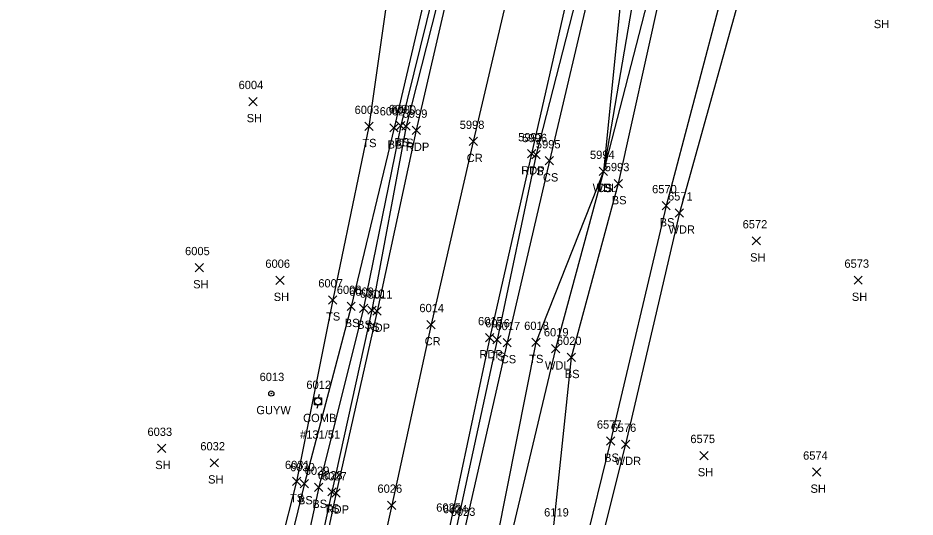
# Model space of a CAD drawing. Extents: x 1678863 to 1683592, y 407783 to 418211.
# Drawn here: x 1679240.4 to 1679456.9, y 409778.2 to 409898.6 of the extents above; entities that cross this region are included whole.
import ezdxf

# ---------------------------------------------------------------- set-up
doc = ezdxf.new("R2010")
doc.units = 0
for name, color, linetype in [('L_A', 7, 'Continuous'), ('L_I', 7, 'Continuous'), ('L_TIC', 7, 'Continuous'), ('LAWA', 7, 'Continuous'), ('LELB', 7, 'Continuous'), ('P_A', 7, 'Continuous'), ('P_I', 7, 'Continuous'), ('P_TIC', 7, 'Continuous'), ('PET', 7, 'Continuous'), ('PRC', 7, 'Continuous'), ('U_A', 7, 'Continuous'), ('U_C', 7, 'Continuous'), ('U_I', 7, 'Continuous'), ('UP', 7, 'Continuous'), ('UPGW', 7, 'Continuous')]:
    doc.layers.add(name, color=color, linetype=linetype)

msp = doc.modelspace()

# ---------------------------------------------------------------- linework, layer by layer
at = {"layer": 'L_TIC'}
for points in [[(1679296.12, 409877.47), (1679298.12, 409879.47)], [(1679298.12, 409877.47), (1679296.12, 409879.47)], [(1679324.11, 409871.46), (1679326.11, 409873.46)], [(1679326.11, 409871.46), (1679324.11, 409873.46)], [(1679330.16, 409871.12), (1679332.16, 409873.12)], [(1679332.16, 409871.12), (1679330.16, 409873.12)], [(1679331.78, 409871.66), (1679333.78, 409873.66)], [(1679333.78, 409871.66), (1679331.78, 409873.66)], [(1679333.07, 409871.52), (1679335.07, 409873.52)], [(1679335.07, 409871.52), (1679333.07, 409873.52)], [(1679364.44, 409864.67), (1679366.44, 409866.67)], [(1679366.44, 409864.67), (1679364.44, 409866.67)], [(1679367.64, 409863.17), (1679369.64, 409865.17)], [(1679369.64, 409863.17), (1679367.64, 409865.17)], [(1679380.69, 409860.61), (1679382.69, 409862.61)], [(1679382.69, 409860.61), (1679380.69, 409862.61)], [(1679380.69, 409860.61), (1679382.69, 409862.61)], [(1679382.69, 409860.61), (1679380.69, 409862.61)], [(1679380.69, 409860.61), (1679382.69, 409862.61)], [(1679382.69, 409860.61), (1679380.69, 409862.61)], [(1679384.25, 409857.66), (1679386.25, 409859.66)], [(1679386.25, 409857.66), (1679384.25, 409859.66)], [(1679395.81, 409852.33), (1679397.81, 409854.33)], [(1679397.81, 409852.33), (1679395.81, 409854.33)], [(1679399, 409850.58), (1679401, 409852.58)], [(1679401, 409850.58), (1679399, 409852.58)], [(1679417.57, 409843.85), (1679419.57, 409845.85)], [(1679419.57, 409843.85), (1679417.57, 409845.85)], [(1679283.21, 409837.38), (1679285.21, 409839.38)], [(1679285.21, 409837.38), (1679283.21, 409839.38)], [(1679302.64, 409834.33), (1679304.64, 409836.33)], [(1679304.64, 409834.33), (1679302.64, 409836.33)], [(1679442.13, 409834.35), (1679444.13, 409836.35)], [(1679444.13, 409834.35), (1679442.13, 409836.35)], [(1679315.36, 409829.6), (1679317.36, 409831.6)], [(1679317.36, 409829.6), (1679315.36, 409831.6)], [(1679319.82, 409828.03), (1679321.82, 409830.03)], [(1679321.82, 409828.03), (1679319.82, 409830.03)], [(1679322.82, 409827.59), (1679324.82, 409829.59)], [(1679324.82, 409827.59), (1679322.82, 409829.59)], [(1679324.83, 409827.11), (1679326.83, 409829.11)], [(1679326.83, 409827.11), (1679324.83, 409829.11)], [(1679355.02, 409819.97), (1679357.02, 409821.97)], [(1679357.02, 409819.97), (1679355.02, 409821.97)], [(1679357.46, 409819.29), (1679359.46, 409821.29)], [(1679359.46, 409819.29), (1679357.46, 409821.29)], [(1679364.38, 409819.35), (1679366.38, 409821.35)], [(1679366.38, 409819.35), (1679364.38, 409821.35)], [(1679369.14, 409817.79), (1679371.14, 409819.79)], [(1679371.14, 409817.79), (1679369.14, 409819.79)], [(1679372.91, 409815.71), (1679374.91, 409817.71)], [(1679374.91, 409815.71), (1679372.91, 409817.71)], [(1679382.41, 409795.51), (1679384.41, 409797.51)], [(1679384.41, 409795.51), (1679382.41, 409797.51)], [(1679386.01, 409794.74), (1679388.01, 409796.74)], [(1679388.01, 409794.74), (1679386.01, 409796.74)], [(1679274.07, 409793.76), (1679276.07, 409795.76)], [(1679276.07, 409793.76), (1679274.07, 409795.76)], [(1679286.81, 409790.27), (1679288.81, 409792.27)], [(1679288.81, 409790.27), (1679286.81, 409792.27)], [(1679404.96, 409792.03), (1679406.96, 409794.03)], [(1679406.96, 409792.03), (1679404.96, 409794.03)], [(1679432.15, 409788.03), (1679434.15, 409790.03)], [(1679434.15, 409788.03), (1679432.15, 409790.03)], [(1679306.66, 409785.77), (1679308.66, 409787.77)], [(1679308.66, 409785.77), (1679306.66, 409787.77)], [(1679308.55, 409785.24), (1679310.55, 409787.24)], [(1679310.55, 409785.24), (1679308.55, 409787.24)], [(1679312.01, 409784.36), (1679314.01, 409786.36)], [(1679314.01, 409784.36), (1679312.01, 409786.36)], [(1679315.18, 409783.27), (1679317.18, 409785.27)], [(1679317.18, 409783.27), (1679315.18, 409785.27)]]:
    msp.add_lwpolyline(points, dxfattribs=at)
at = {"layer": 'LAWA'}
for points in [[(1679495.82, 410287.8), (1679486.74, 410250.38), (1679478.4, 410206.12), (1679466.45, 410152.28), (1679462.07, 410108.74), (1679451.4, 410063.43), (1679442.8, 410015.27), (1679430.51, 409964.86), (1679414.84, 409904.85), (1679400, 409851.58), (1679387.01, 409795.74), (1679373.8, 409743.1), (1679360.31, 409682.61), (1679353.23, 409617.6), (1679355.41, 409575.65), (1679362.78, 409551.01), (1679388.4, 409540.16), (1679414.21, 409538.82), (1679436.17, 409540.57), (1679448.85, 409550.03), (1679465.45, 409577.21), (1679477.98, 409610.21), (1679492.5, 409645.74)], [(1679425.36, 410072.51), (1679414.72, 410025.49), (1679408.93, 409995.89), (1679403.03, 409950.2), (1679392.91, 409905.02), (1679381.69, 409861.61), (1679370.14, 409818.79), (1679359.16, 409772.74), (1679347.29, 409730.84), (1679339.33, 409684.65), (1679328.24, 409638.64), (1679326.56, 409599.31), (1679316.41, 409548.88), (1679329.86, 409531.02)]]:
    msp.add_lwpolyline(points, dxfattribs=at)
at = {"layer": 'LELB'}
for points in [[(1679425.82, 410113.49), (1679428.07, 410107.58), (1679421.5, 410078.98), (1679410.15, 410026.27), (1679405.11, 409995.86), (1679393.66, 409951.09), (1679386.31, 409907.46), (1679381.69, 409861.61), (1679365.38, 409820.35), (1679355.95, 409772.96), (1679347.29, 409730.84), (1679333.64, 409684.38), (1679323.27, 409641.07), (1679310.65, 409601.84), (1679301.81, 409556.51)], [(1679413.96, 410078.14), (1679402.18, 410027.42), (1679395.74, 409997.87), (1679385.86, 409953.84), (1679376.61, 409909.34), (1679365.44, 409865.67), (1679356.02, 409820.97), (1679346.34, 409776.11), (1679336.8, 409733.4), (1679326.74, 409687.72), (1679317.1, 409644.68), (1679307.07, 409600.79), (1679298.38, 409557), (1679299.73, 409541.79), (1679304.26, 409533.54), (1679315.87, 409524.05)], [(1679431.97, 410072.32), (1679419.72, 410024.72), (1679413.36, 409995.34), (1679405.34, 409948.88), (1679395.28, 409904.12), (1679385.25, 409858.66), (1679373.91, 409816.71), (1679369.55, 409775.32), (1679355.68, 409729.19), (1679346.06, 409678.62), (1679339.75, 409657.01), (1679337.19, 409620.61), (1679334.76, 409589.94), (1679332.82, 409562.24), (1679338.86, 409534.12), (1679347.03, 409524.81)], [(1679449.45, 410064.79), (1679437.38, 410016.71), (1679427.62, 409966.38), (1679410.46, 409905.15), (1679396.81, 409853.33), (1679383.41, 409796.51), (1679370.71, 409744.65), (1679356.53, 409683.68), (1679346.98, 409619.75), (1679346.4, 409576.2), (1679347.59, 409553.48), (1679356.51, 409537.87), (1679387.67, 409535.18), (1679413.61, 409534.66), (1679438.28, 409534.38), (1679454.13, 409547.39), (1679468.29, 409576.07)], [(1679360.96, 410029.81), (1679353.13, 410006.59), (1679343.17, 409962.32), (1679331.68, 409918.71), (1679325.11, 409872.46), (1679316.36, 409830.6), (1679307.66, 409786.77), (1679295.82, 409740.45), (1679288.33, 409695.4), (1679279.28, 409651.71), (1679268.37, 409608.2), (1679257.23, 409565), (1679240.43, 409497.15)], [(1679367.64, 410029.47), (1679364.29, 410030.05), (1679360.47, 410005.82), (1679351.19, 409960.23), (1679341.66, 409916.87), (1679331.16, 409872.12), (1679320.82, 409829.03), (1679309.55, 409786.24), (1679298.48, 409740.72), (1679290.26, 409695.39), (1679280.17, 409651.4), (1679269.98, 409608.2), (1679261, 409563.24), (1679243.65, 409496.55)], [(1679367.64, 410029.47), (1679362.7, 410005.42), (1679353.06, 409959.81), (1679343.69, 409916.74), (1679332.78, 409872.66), (1679323.82, 409828.59), (1679313.01, 409785.36), (1679307.05, 409757.85), (1679302.92, 409740.3), (1679292.82, 409695.57), (1679282.15, 409650.99), (1679272.24, 409608.05), (1679262.56, 409563.19), (1679247.52, 409496.64)], [(1679370.15, 410029.27), (1679364.61, 410005.26), (1679354.98, 409959.96), (1679345.21, 409916.32), (1679334.07, 409872.52), (1679325.83, 409828.11), (1679316.18, 409784.27), (1679306.39, 409739.6), (1679296.07, 409694.82), (1679286.79, 409650.3), (1679277.18, 409606.73), (1679264.77, 409562.68), (1679252.35, 409496.28)], [(1679389.4, 409953.92), (1679379.18, 409908.95), (1679368.64, 409864.17), (1679358.46, 409820.29), (1679348.22, 409775.46), (1679339.25, 409733.06), (1679328.82, 409686.93), (1679323.27, 409641.07), (1679313.41, 409602.32), (1679301.81, 409556.51), (1679305.95, 409537.26), (1679317.44, 409526.86)], [(1679398.97, 409950.87), (1679389.42, 409906.62), (1679381.69, 409861.61)]]:
    msp.add_lwpolyline(points, dxfattribs=at)
at = {"layer": 'P_TIC'}
for points in [[(1679335.53, 409870.55), (1679337.53, 409872.55)], [(1679337.53, 409870.55), (1679335.53, 409872.55)], [(1679349.27, 409867.86), (1679351.27, 409869.86)], [(1679351.27, 409867.86), (1679349.27, 409869.86)], [(1679363.36, 409864.87), (1679365.36, 409866.87)], [(1679365.36, 409864.87), (1679363.36, 409866.87)], [(1679326.07, 409826.88), (1679328.07, 409828.88)], [(1679328.07, 409826.88), (1679326.07, 409828.88)], [(1679339.1, 409823.63), (1679341.1, 409825.63)], [(1679341.1, 409823.63), (1679339.1, 409825.63)], [(1679353.24, 409820.48), (1679355.24, 409822.48)], [(1679355.24, 409820.48), (1679353.24, 409822.48)], [(1679316.17, 409783.02), (1679318.17, 409785.02)], [(1679318.17, 409783.02), (1679316.17, 409785.02)], [(1679329.61, 409780.04), (1679331.61, 409782.04)], [(1679331.61, 409780.04), (1679329.61, 409782.04)]]:
    msp.add_lwpolyline(points, dxfattribs=at)
at = {"layer": 'PET'}
for points in [[(1679412.11, 410078.81), (1679401.07, 410028.04), (1679394.04, 409998.26), (1679384.06, 409954.3), (1679374.34, 409910.06), (1679364.36, 409865.87), (1679354.24, 409821.48), (1679344.72, 409776.48), (1679334.9, 409734), (1679324.49, 409688.45), (1679314.86, 409644.81), (1679305.2, 409601.29), (1679296.03, 409557.58), (1679295.03, 409550.59), (1679282.64, 409496.81)], [(1679376.22, 410046.9), (1679372.26, 410030.24), (1679366.55, 410004.17), (1679356.6, 409959.56), (1679346.74, 409915.84), (1679336.53, 409871.55), (1679327.07, 409827.88), (1679317.17, 409784.02), (1679307.72, 409739.47), (1679297.3, 409694.5), (1679287.51, 409650.05), (1679278.06, 409606.73), (1679268.2, 409562.39), (1679253.95, 409496.08)]]:
    msp.add_lwpolyline(points, dxfattribs=at)
at = {"layer": 'PRC'}
msp.add_lwpolyline([(1679398.33, 410081.3), (1679387.01, 410030.86), (1679380.36, 410001.12), (1679370.56, 409957.33), (1679360.54, 409912.72), (1679350.27, 409868.86), (1679340.1, 409824.63), (1679330.61, 409781.04), (1679320.83, 409736.81), (1679311.68, 409692), (1679301.28, 409647.66), (1679291.57, 409603.99), (1679282.23, 409559.42), (1679267.71, 409493.26)], dxfattribs=at)
at = {"layer": 'UP'}
for p, q in [((1679313.08, 409807.77), (1679312.83, 409806.93)), ((1679312, 409805.27), (1679312, 409806.93)), ((1679312, 409806.93), (1679313.66, 409806.93)), ((1679313.66, 409805.27), (1679312, 409805.27)), ((1679312.58, 409804.43), (1679312.83, 409805.27)), ((1679312.83, 409806.1), (1679312.83, 409806.1)), ((1679313.66, 409806.93), (1679313.66, 409805.27))]:
    msp.add_line(p, q, dxfattribs=at)
msp.add_circle((1679312.83, 409806.1), 0.833, dxfattribs=at)
at = {"layer": 'UPGW'}
for radius in [0.625, 0.0833]:
    msp.add_circle((1679301.55, 409808), radius, dxfattribs=at)

# ---------------------------------------------------------------- texts
at = {"layer": 'L_A'}
for s, p in [('SH', (1679446.91, 409896.18)), ('SH', (1679295.61, 409873.47)), ('TS', (1679323.52, 409867.46)), ('BS', (1679329.6, 409867.12)), ('BS', (1679331.22, 409867.66)), ('TS', (1679332.48, 409867.52)), ('TS', (1679363.85, 409860.67)), ('CS', (1679367.08, 409859.17)), ('WDL', (1679379.1, 409856.61)), ('TS', (1679380.1, 409856.61)), ('CS', (1679380.13, 409856.61)), ('BS', (1679383.69, 409853.66)), ('BS', (1679395.25, 409848.33)), ('WDR', (1679397.37, 409846.58)), ('SH', (1679417.06, 409839.85)), ('SH', (1679282.7, 409833.38)), ('SH', (1679302.13, 409830.33)), ('SH', (1679441.61, 409830.35)), ('TS', (1679314.77, 409825.6)), ('BS', (1679319.27, 409824.03)), ('BS', (1679322.26, 409823.59)), ('TS', (1679324.24, 409823.11)), ('TS', (1679354.43, 409815.97)), ('CS', (1679356.9, 409815.29)), ('TS', (1679363.78, 409815.35)), ('WDL', (1679367.56, 409813.79)), ('BS', (1679372.35, 409811.71)), ('BS', (1679381.85, 409791.51)), ('WDR', (1679384.38, 409790.74)), ('SH', (1679273.56, 409789.76)), ('SH', (1679404.45, 409788.03)), ('SH', (1679286.3, 409786.27)), ('SH', (1679431.64, 409784.03)), ('TS', (1679306.07, 409781.77)), ('BS', (1679307.99, 409781.24)), ('BS', (1679311.45, 409780.36)), ('TS', (1679314.59, 409779.27))]:
    msp.add_text(s, height=2, dxfattribs=at).set_placement(p)
at = {"layer": 'L_I'}
for s, p in [('6004', (1679293.66, 409881.47)), ('6003', (1679321.65, 409875.46)), ('6002', (1679327.7, 409875.12)), ('6001', (1679329.88, 409875.66)), ('6000', (1679330.52, 409875.52)), ('5996', (1679362.12, 409868.67)), ('5995', (1679365.38, 409867.17)), ('5994', (1679378.43, 409864.61)), ('5994', (1679378.43, 409864.61)), ('5994', (1679378.43, 409864.61)), ('5993', (1679381.99, 409861.66)), ('6570', (1679393.42, 409856.33)), ('6571', (1679397.26, 409854.58)), ('6572', (1679415.26, 409847.85)), ('6005', (1679280.75, 409841.38)), ('6006', (1679300.12, 409838.33)), ('6573', (1679439.82, 409838.35)), ('6007', (1679312.89, 409833.6)), ('6008', (1679317.36, 409832.03)), ('6009', (1679320.34, 409831.59)), ('6010', (1679322.92, 409831.11)), ('6016', (1679353.15, 409823.97)), ('6017', (1679355.64, 409823.29)), ('6018', (1679362.56, 409823.35)), ('6019', (1679367.31, 409821.79)), ('6020', (1679370.44, 409819.71)), ('6577', (1679380.1, 409799.51)), ('6033', (1679271.68, 409797.76)), ('6576', (1679383.65, 409798.74)), ('6575', (1679402.65, 409796.03)), ('6032', (1679284.43, 409794.27)), ('6574', (1679429.85, 409792.03)), ('6031', (1679304.84, 409789.77)), ('6030', (1679306.08, 409789.24)), ('6029', (1679309.62, 409788.36)), ('6028', (1679312.79, 409787.27)), ('6024', (1679342.95, 409779.11)), ('6023', (1679344.83, 409778.46)), ('6119', (1679367.37, 409778.32))]:
    msp.add_text(s, height=2, dxfattribs=at).set_placement(p)
at = {"layer": 'P_A'}
for s, p in [('RDP', (1679334.02, 409866.55)), ('CR', (1679348.7, 409863.86)), ('RDP', (1679361.85, 409860.87)), ('RDP', (1679324.56, 409822.88)), ('CR', (1679338.54, 409819.63)), ('RDP', (1679351.73, 409816.48)), ('RDP', (1679314.66, 409779.02))]:
    msp.add_text(s, height=2, dxfattribs=at).set_placement(p)
at = {"layer": 'P_I'}
for s, p in [('5999', (1679333.26, 409874.55)), ('5998', (1679347.01, 409871.86)), ('5997', (1679361.1, 409868.87)), ('6011', (1679324.82, 409830.88)), ('6014', (1679337.28, 409827.63)), ('6015', (1679351.42, 409824.48)), ('6027', (1679313.79, 409787.02)), ('6026', (1679327.17, 409784.04)), ('6025', (1679341.34, 409779.48))]:
    msp.add_text(s, height=2, dxfattribs=at).set_placement(p)
at = {"layer": 'U_A'}
for s, p in [('GUYW', (1679297.95, 409803)), ('COMB', (1679309.22, 409801.1))]:
    msp.add_text(s, height=2, dxfattribs=at).set_placement(p)
at = {"layer": 'U_C'}
msp.add_text('#131/51', height=2, dxfattribs=at).set_placement((1679308.5, 409797.1))
at = {"layer": 'U_I'}
for s, p in [('6013', (1679298.73, 409811)), ('6012', (1679310.01, 409809.1))]:
    msp.add_text(s, height=2, dxfattribs=at).set_placement(p)

doc.saveas('drawing.dxf')
